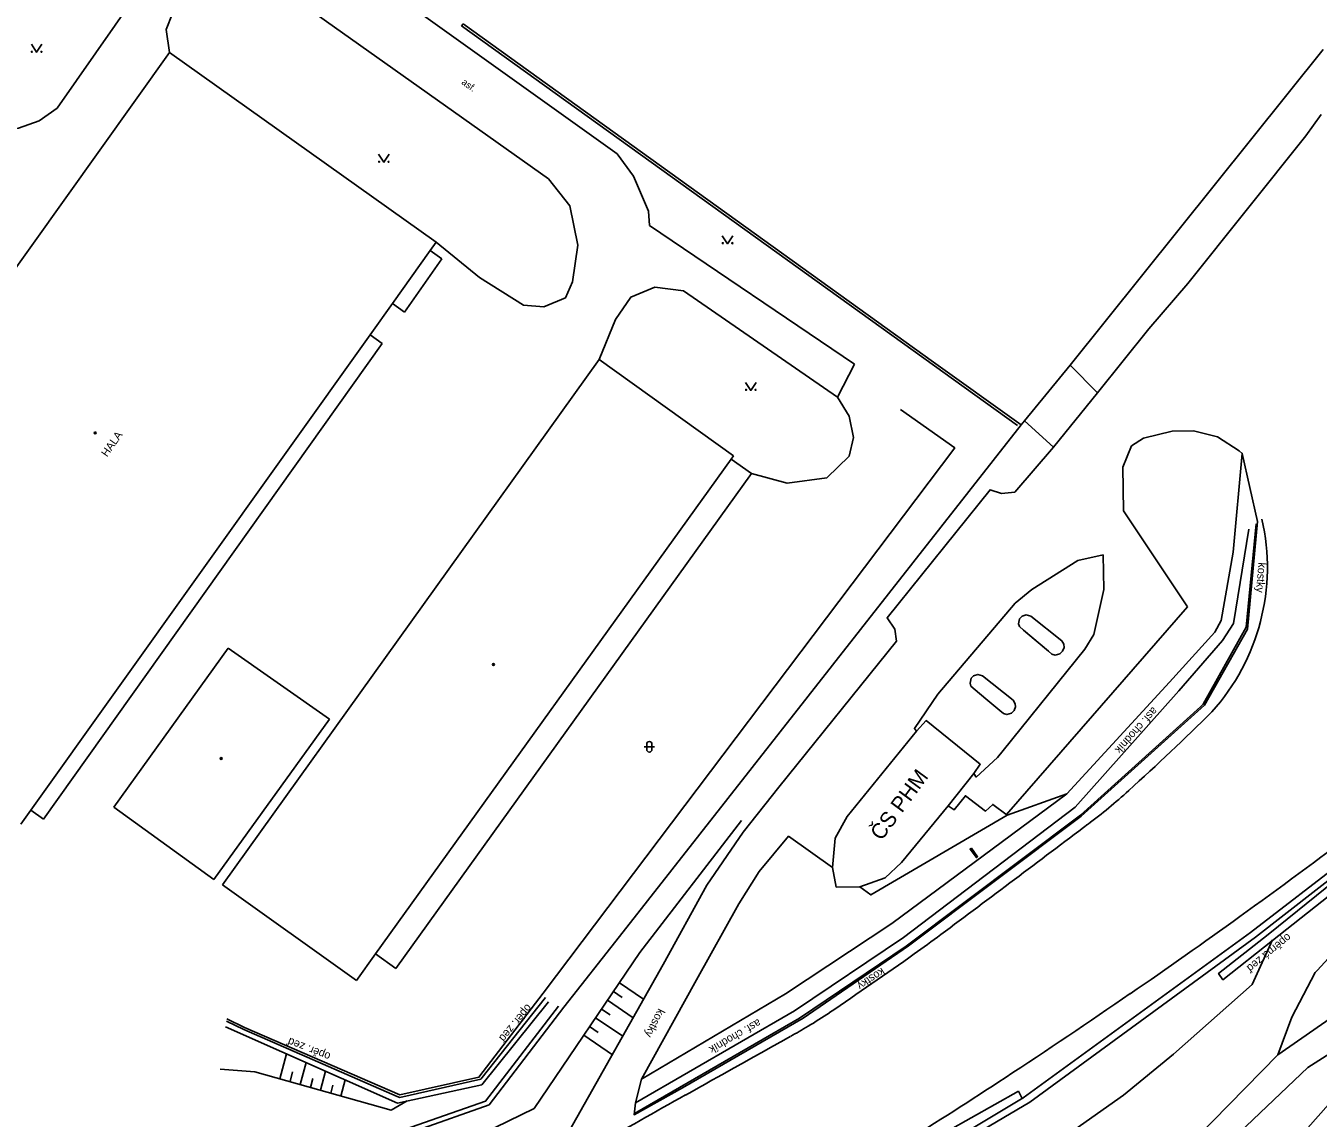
# Model space of a CAD drawing. Extents: x -595546 to -593986, y -1160845 to -1159202.
# Drawn here: x -595237.2 to -595115, y -1159664 to -1159560.6 of the extents above; entities that cross this region are included whole.
import ezdxf

# ---------------------------------------------------------------- set-up
doc = ezdxf.new("R2010")
doc.units = 0
for name, color, linetype in [('DOP - rozhrani ploch obecne', 7, 'Continuous'), ('Level 36', 7, 'Continuous'), ('Level 39', 7, 'Continuous'), ('TM - budovy zdene_ betonove - VP', 7, 'Continuous'), ('TM - DSPS - pomocna konstrukcni linie', 7, 'Continuous'), ('TM - komunikace - VP', 7, 'Continuous'), ('TM - letecke snimky - pomocna linie', 7, 'Continuous'), ('TM - plot drateny_ kovovy - VP', 7, 'Continuous'), ('TM - podezdivka plotu - VP', 7, 'Continuous'), ('TM - pomocna konstrukcni linie', 7, 'Continuous'), ('TM - popis objektu', 7, 'Continuous'), ('TM - popis povrchu', 7, 'Continuous'), ('TM - rozhrani ploch obecne - VN', 7, 'Continuous'), ('TM - rozhrani ploch obecne - VP', 7, 'Continuous'), ('Z-KRESBA', 7, 'Continuous'), ('Z-POPIS', 7, 'Continuous'), ('Z-SRAFY', 7, 'Continuous')]:
    doc.layers.add(name, color=color, linetype=linetype)

msp = doc.modelspace()

# ---------------------------------------------------------------- linework, layer by layer
at = {"layer": 'DOP - rozhrani ploch obecne'}
msp.add_lwpolyline([(-595143.59, -1159691.96), (-595130.05, -1159680.82), (-595112.27, -1159660.74), (-595100.35, -1159656.77), (-595074.3, -1159644.45), (-595063.72, -1159634.66), (-595055.98, -1159629.78), (-595041.8, -1159627.05)], dxfattribs=at)
at = {"layer": 'Level 36'}
for p, q in [((-595178.73, -1159628.81), (-595177.73, -1159628.81)), ((-595178.48, -1159628.56), (-595178.48, -1159629.06)), ((-595177.98, -1159628.56), (-595177.98, -1159629.06))]:
    msp.add_line(p, q, dxfattribs=at)
for points in [[(-595236.7, -1159562.33), (-595236.2, -1159563.08), (-595235.7, -1159562.33)], [(-595203.85, -1159572.74), (-595203.35, -1159573.49), (-595202.85, -1159572.74)], [(-595171.33, -1159580.45), (-595170.83, -1159581.2), (-595170.33, -1159580.45)], [(-595169.13, -1159594.33), (-595168.63, -1159595.08), (-595168.13, -1159594.33)]]:
    msp.add_lwpolyline(points, dxfattribs=at)
for centre in [(-595236.65, -1159563.03), (-595235.75, -1159563.03), (-595203.8, -1159573.44), (-595202.9, -1159573.44), (-595171.28, -1159581.15), (-595170.38, -1159581.15), (-595169.08, -1159595.03), (-595168.18, -1159595.03)]:
    msp.add_circle(centre, 0.05, dxfattribs=at)
for centre, start, end in [((-595178.23, -1159628.56), 0, 180), ((-595178.23, -1159629.06), 180, 0)]:
    msp.add_arc(centre, 0.25, start, end, dxfattribs=at)
at = {"layer": 'Level 39'}
for centre, radius in [((-595230.66, -1159599.11), 0.09), ((-595230.66, -1159599.11), 0.0398), ((-595192.98, -1159621.02), 0.09), ((-595192.98, -1159621.02), 0.0398), ((-595218.74, -1159629.92), 0.09), ((-595218.74, -1159629.92), 0.0398)]:
    msp.add_circle(centre, radius, dxfattribs=at)
at = {"layer": 'TM - budovy zdene_ betonove - VP'}
for points in [[(-595262.9, -1159618.12), (-595223.62, -1159563.09)], [(-595223.62, -1159563.09), (-595198.39, -1159581.05)], [(-595198.96, -1159581.85), (-595202.53, -1159586.85)], [(-595198.39, -1159581.05), (-595198.96, -1159581.85)], [(-595202.53, -1159586.85), (-595204.65, -1159589.82)], [(-595204.65, -1159589.82), (-595236.75, -1159634.8)], [(-595218.62, -1159641.87), (-595182.97, -1159592.15)], [(-595182.97, -1159592.15), (-595170.27, -1159601.27)], [(-595170.27, -1159601.27), (-595170.49, -1159601.58)], [(-595170.49, -1159601.58), (-595168.56, -1159602.96)], [(-595168.56, -1159602.96), (-595202.23, -1159649.78)], [(-595152.96, -1159627.32), (-595153.15, -1159627.09), (-595150.94, -1159623.82), (-595143.62, -1159615.23), (-595142.05, -1159613.93), (-595137.69, -1159611.19), (-595135.3, -1159610.65), (-595135.23, -1159613.94), (-595136.17, -1159618.19), (-595137.02, -1159619.58), (-595144.76, -1159629.17), (-595145.28, -1159629.84), (-595147.31, -1159631.68), (-595147.52, -1159631.34)], [(-595228.91, -1159634.52), (-595218.07, -1159619.48)], [(-595218.07, -1159619.48), (-595208.49, -1159626.2)], [(-595208.49, -1159626.2), (-595219.42, -1159641.36)], [(-595153.15, -1159627.09), (-595152.96, -1159627.32)], [(-595219.42, -1159641.36), (-595228.91, -1159634.52)], [(-595236.75, -1159634.8), (-595237.69, -1159636.12)], [(-595205.94, -1159650.93), (-595218.62, -1159641.87)], [(-595204.13, -1159648.42), (-595205.94, -1159650.93)], [(-595202.23, -1159649.78), (-595204.13, -1159648.42)]]:
    msp.add_lwpolyline(points, dxfattribs=at)
for points in [[(-595142.14, -1159616.46), (-595142.58, -1159616.33), (-595142.97, -1159616.46), (-595143.21, -1159616.7), (-595143.21, -1159616.7), (-595143.3, -1159617.17), (-595143.22, -1159617.43), (-595142.84, -1159617.78), (-595141.81, -1159618.64), (-595140.48, -1159619.75), (-595140.16, -1159620.04), (-595139.83, -1159620.13), (-595139.39, -1159620.01), (-595139.13, -1159619.76), (-595139.13, -1159619.76), (-595139, -1159619.4), (-595139.03, -1159619.1), (-595139.22, -1159618.77)], [(-595146.72, -1159622.09), (-595147.16, -1159621.96), (-595147.55, -1159622.09), (-595147.79, -1159622.33), (-595147.79, -1159622.33), (-595147.88, -1159622.8), (-595147.8, -1159623.06), (-595147.42, -1159623.41), (-595146.39, -1159624.27), (-595145.06, -1159625.38), (-595144.74, -1159625.67), (-595144.41, -1159625.76), (-595143.97, -1159625.64), (-595143.71, -1159625.39), (-595143.71, -1159625.39), (-595143.58, -1159625.03), (-595143.61, -1159624.73), (-595143.8, -1159624.4)], [(-595160.55, -1159642.11), (-595160.91, -1159640.24), (-595160.66, -1159637.46), (-595159.52, -1159635.42), (-595152.96, -1159627.32), (-595152.04, -1159626.33), (-595146.92, -1159630.46), (-595147.52, -1159631.34), (-595149.97, -1159634.4), (-595154.38, -1159639.75), (-595155.93, -1159641.21), (-595158.32, -1159642.08)]]:
    msp.add_lwpolyline(points, close=True, dxfattribs=at)
at = {"layer": 'TM - DSPS - pomocna konstrukcni linie'}
msp.add_lwpolyline([(-595158.83, -1159592.6), (-595160.43, -1159595.73)], dxfattribs=at)
at = {"layer": 'TM - komunikace - VP'}
for p, q in [((-595127.27, -1159584.98), (-595130.96, -1159589.24)), ((-595130.96, -1159589.24), (-595135.83, -1159595.32)), ((-595127.32, -1159615.58), (-595144.44, -1159635.22)), ((-595169.36, -1159636.88), (-595165.99, -1159632.63)), ((-595175.1, -1159661.08), (-595163.69, -1159654.49))]:
    msp.add_line(p, q, dxfattribs=at)
for points in [[(-595114.66, -1159568.97), (-595116.12, -1159571)], [(-595116.12, -1159571), (-595127.27, -1159584.98)], [(-595139.98, -1159600.46), (-595135.83, -1159595.32), (-595138.43, -1159592.69), (-595142.73, -1159597.95)], [(-595143.04, -1159598.34), (-595142.73, -1159597.95), (-595139.98, -1159600.46), (-595143.66, -1159604.72), (-595144.9, -1159604.84), (-595146, -1159604.49), (-595155.74, -1159616.61), (-595155, -1159617.68), (-595154.86, -1159618.81), (-595165.99, -1159632.63)], [(-595128.77, -1159598.94), (-595131.47, -1159599.59), (-595132.6, -1159600.34), (-595133.44, -1159602.35), (-595133.36, -1159606.48), (-595127.32, -1159615.58), (-595127.32, -1159615.58), (-595127.32, -1159615.58), (-595127.32, -1159615.58), (-595127.32, -1159615.58), (-595127.32, -1159615.58)], [(-595122.13, -1159601.05), (-595122.43, -1159600.81), (-595124.47, -1159599.47), (-595126.75, -1159598.92), (-595128.77, -1159598.94)], [(-595122.13, -1159601.05), (-595122.13, -1159601.05), (-595122.13, -1159601.05), (-595122.13, -1159601.05), (-595122.13, -1159601.05), (-595120.7, -1159607.48)], [(-595163.69, -1159654.49), (-595153.71, -1159647.65), (-595137.37, -1159635.38), (-595125.72, -1159624.88), (-595121.63, -1159617.68), (-595120.7, -1159607.48)], [(-595149.97, -1159634.4), (-595149.38, -1159634.77), (-595148.32, -1159633.44), (-595146.43, -1159634.9), (-595145.74, -1159634.26), (-595144.37, -1159635.27), (-595157.27, -1159642.83), (-595158.32, -1159642.08)], [(-595189.54, -1159669.2), (-595188.3, -1159668.5), (-595187.34, -1159667.42), (-595185.77, -1159665.12), (-595176.92, -1159649.4), (-595172.8, -1159641.91), (-595169.36, -1159636.88)], [(-595160.91, -1159640.24), (-595165.06, -1159637.28), (-595167.85, -1159640.62)], [(-595167.85, -1159640.62), (-595169.76, -1159643.68), (-595173.76, -1159650.87), (-595178.97, -1159660.28), (-595179.55, -1159662.52)], [(-595175.1, -1159661.08), (-595179.67, -1159663.64), (-595179.55, -1159662.52)]]:
    msp.add_lwpolyline(points, dxfattribs=at)
for centre, radius, start, end in [((-595140.18, -1159611.84), 20.42, 318.0203, 12.9632), ((-595308.76, -1159439.06), 261.78, 312.2104, 314.5851), ((-595170.17, -1159591.85), 55.5, 307.0516, 312.2104), ((-597184.34, -1156923.96), 3398.32, 306.75821, 307.05161), ((-595439.13, -1159205.69), 541.51, 305.8012, 307.2622), ((-595446.87, -1159194.96), 554.74, 304.4921, 305.8012), ((-595215.94, -1159559.17), 109.11, 305.1207, 306.7582), ((-595518.09, -1159129.59), 634.31, 304.23909, 305.12072), ((-595531.22, -1159072.19), 703.69, 303.32981, 304.4921), ((-595182.74, -1159622.32), 38.29, 300.65, 304.2391), ((-595198.52, -1159595.69), 69.25, 299.053, 300.65), ((-594000.27, -1161752.69), 2398.23, 119.05299, 119.32435), ((-595374.42, -1159310.62), 418.32, 301.7456, 303.3298), ((-594844.76, -1160249.31), 673.91, 119.32435, 120.16171)]:
    msp.add_arc(centre, radius, start, end, dxfattribs=at)
at = {"layer": 'TM - letecke snimky - pomocna linie'}
for points in [[(-595229.18, -1159538.44), (-595181.26, -1159572.7), (-595179.74, -1159574.82), (-595178.3, -1159578.12), (-595178.21, -1159579.48)], [(-595232.68, -1159543.11), (-595224.78, -1159548.66), (-595224.02, -1159550.44), (-595224.19, -1159552.98), (-595225.12, -1159555.26), (-595234.26, -1159568.38), (-595235.96, -1159569.57), (-595237.9, -1159570.25), (-595239.68, -1159570.33), (-595245.76, -1159568.5), (-595250.75, -1159568.12)], [(-595198.39, -1159581.05), (-595194.3, -1159584.39), (-595190.15, -1159587.01), (-595188.2, -1159587.18), (-595186.17, -1159586.33), (-595185.5, -1159584.81), (-595184.99, -1159581.34), (-595185.75, -1159577.61), (-595187.78, -1159575.07), (-595213.77, -1159556.62), (-595215.47, -1159555.77), (-595218.94, -1159555.94), (-595221.65, -1159557.29), (-595223.34, -1159559.41), (-595223.93, -1159560.93), (-595223.62, -1159563.09)], [(-595178.21, -1159579.48), (-595158.83, -1159592.6)], [(-595160.43, -1159595.73), (-595175, -1159585.66), (-595177.71, -1159585.32), (-595179.99, -1159586.25), (-595181.43, -1159588.37), (-595182.97, -1159592.15)], [(-595168.56, -1159602.96), (-595165.18, -1159603.86), (-595161.45, -1159603.35), (-595159.33, -1159601.32), (-595158.91, -1159599.54), (-595159.33, -1159597.51), (-595160.43, -1159595.73)]]:
    msp.add_lwpolyline(points, dxfattribs=at)
at = {"layer": 'TM - plot drateny_ kovovy - VP'}
for points in [[(-595195.86, -1159560.39), (-595196, -1159560.59)], [(-595196, -1159560.59), (-595143.4, -1159598.39)]]:
    msp.add_lwpolyline(points, dxfattribs=at)
at = {"layer": 'TM - podezdivka plotu - VP'}
msp.add_line((-595151.35, -1159592.4), (-595195.86, -1159560.39), dxfattribs=at)
at = {"layer": 'TM - pomocna konstrukcni linie'}
msp.add_lwpolyline([(-595119.29, -1159647.09), (-595121.21, -1159651.32), (-595128.65, -1159657.91), (-595133.38, -1159661.77), (-595142.27, -1159668.07), (-595156.02, -1159676.65), (-595169.12, -1159683.84), (-595175.31, -1159687.44)], dxfattribs=at)
msp.add_lwpolyline([(-595119.29, -1159647.09), (-595121.21, -1159651.32), (-595128.65, -1159657.91), (-595133.38, -1159661.77), (-595142.27, -1159668.07), (-595156.02, -1159676.65), (-595169.12, -1159683.84), (-595175.31, -1159687.44)], dxfattribs=at)
at = {"layer": 'TM - rozhrani ploch obecne - VN'}
for points in [[(-595142.05, -1159613.93), (-595143.62, -1159615.23)], [(-595153.15, -1159627.09), (-595152.96, -1159627.32)]]:
    msp.add_lwpolyline(points, dxfattribs=at)
at = {"layer": 'TM - rozhrani ploch obecne - VP'}
msp.add_line((-595114.47, -1159562.81), (-595138.43, -1159592.69), dxfattribs=at)
for points in [[(-595198.96, -1159581.85), (-595197.85, -1159582.64)], [(-595197.85, -1159582.64), (-595201.38, -1159587.67)], [(-595201.38, -1159587.67), (-595202.53, -1159586.85)], [(-595204.65, -1159589.82), (-595203.52, -1159590.63)], [(-595203.52, -1159590.63), (-595235.56, -1159635.66)], [(-595170.49, -1159601.58), (-595204.13, -1159648.42)], [(-595142.14, -1159616.46), (-595139.22, -1159618.77)], [(-595140.48, -1159619.75), (-595142.84, -1159617.78)], [(-595235.56, -1159635.66), (-595236.75, -1159634.8)]]:
    msp.add_lwpolyline(points, dxfattribs=at)
at = {"layer": 'Z-KRESBA'}
for p, q in [((-595122.99, -1159610.38), (-595122.13, -1159601.05)), ((-595115.05, -1159649.99), (-595096.17, -1159629.35)), ((-595121.36, -1159646.4), (-595101.29, -1159630.91)), ((-595120.88, -1159646.84), (-595101.19, -1159631.46)), ((-595144.37, -1159635.27), (-595138.74, -1159633.26)), ((-595186.32, -1159653.44), (-595181.05, -1159646.75)), ((-595142.86, -1159662.03), (-595121.36, -1159646.4)), ((-595142.24, -1159662.45), (-595120.88, -1159646.84)), ((-595115.05, -1159649.99), (-595115.24, -1159650.18)), ((-595118.78, -1159657.97), (-595112.37, -1159653.51)), ((-595202.05, -1159662.53), (-595218.32, -1159655.3)), ((-595216.6, -1159655.58), (-595218.25, -1159654.78)), ((-595202.1, -1159661.92), (-595216.6, -1159655.58)), ((-595143.31, -1159661.4), (-595142.93, -1159662.15))]:
    msp.add_line(p, q, dxfattribs=at)
for points in [[(-595151.35, -1159592.4), (-595143.04, -1159598.34), (-595181.05, -1159646.75)], [(-595154.47, -1159596.89), (-595149.34, -1159600.52), (-595188.28, -1159652.14)], [(-595151.1, -1159693.22), (-595134.79, -1159678.64), (-595125.65, -1159668.4), (-595115.92, -1159659.16), (-595099.8, -1159648.88), (-595078.66, -1159635.36), (-595067.22, -1159626.22), (-595049.26, -1159611.12), (-595046.65, -1159608.74), (-595032.6, -1159598.47)], [(-595120.83, -1159607.71), (-595121.75, -1159617.5), (-595125.82, -1159624.78), (-595126.1, -1159625.04)], [(-595179.55, -1159662.52), (-595164.51, -1159653.79), (-595154.19, -1159646.86), (-595137.93, -1159634.54), (-595128.15, -1159623.53), (-595123.99, -1159618.76), (-595122.97, -1159617.13), (-595121.51, -1159608.23)], [(-595122.99, -1159610.38), (-595124.13, -1159616.85), (-595124.72, -1159617.95), (-595129.03, -1159622.69), (-595138.74, -1159633.26), (-595155.28, -1159645.55), (-595165.34, -1159652.19), (-595178.97, -1159660.28)], [(-595126.1, -1159625.04), (-595137.44, -1159635.28), (-595153.94, -1159647.67), (-595164.01, -1159654.48), (-595179.64, -1159663.51)], [(-595119.68, -1159646.57), (-595097.13, -1159628.38), (-595096.55, -1159629.17), (-595119.26, -1159647.15)], [(-595189.13, -1159663.04), (-595179.13, -1159648.28), (-595169.5, -1159635.79)], [(-595119.68, -1159646.57), (-595124.38, -1159650.26), (-595123.97, -1159650.86), (-595119.26, -1159647.15)], [(-595115.24, -1159650.18), (-595117.44, -1159654.39), (-595118.78, -1159657.97), (-595126.46, -1159665.82), (-595136.57, -1159676.28), (-595152.39, -1159690.65)], [(-595218.22, -1159654.56), (-595216.53, -1159655.37), (-595201.84, -1159661.75), (-595194.36, -1159660.08), (-595188.28, -1159652.14)], [(-595202.1, -1159661.92), (-595201.85, -1159662.01), (-595194.18, -1159660.27), (-595188.06, -1159652.54)], [(-595202.05, -1159662.53), (-595194.09, -1159660.81), (-595187.78, -1159652.94)], [(-595219.79, -1159670.12), (-595218.33, -1159670.87), (-595218.33, -1159670.87), (-595209.15, -1159667.75), (-595193.72, -1159662.36), (-595186.82, -1159653.36)], [(-595200.15, -1159665.09), (-595193.39, -1159662.71), (-595186.32, -1159653.44)], [(-595218.84, -1159659.32), (-595215.55, -1159659.56), (-595202.65, -1159663.2), (-595201.15, -1159662.33)], [(-595166.48, -1159675.55), (-595152.25, -1159666.45), (-595143.31, -1159661.4)], [(-595190.12, -1159688.78), (-595166.16, -1159676), (-595142.86, -1159662.03)], [(-595142.24, -1159662.45), (-595165.92, -1159676.41), (-595189.84, -1159689.37)], [(-595220.11, -1159676.02), (-595198.89, -1159667.8), (-595189.13, -1159663.04)]]:
    msp.add_lwpolyline(points, dxfattribs=at)
msp.add_lwpolyline([(-595147.76, -1159638.41), (-595147.17, -1159639.21), (-595147.29, -1159639.3), (-595147.88, -1159638.49)], close=True, dxfattribs=at)
at = {"layer": 'Z-SRAFY'}
for p, q in [((-595178.78, -1159652.7), (-595181.07, -1159651.15)), ((-595179.76, -1159654.45), (-595182.19, -1159652.8)), ((-595180.81, -1159652.53), (-595181.63, -1159651.97)), ((-595181.93, -1159654.19), (-595182.75, -1159653.63)), ((-595183.06, -1159655.84), (-595183.88, -1159655.28)), ((-595180.75, -1159656.2), (-595183.32, -1159654.46)), ((-595181.73, -1159657.95), (-595184.44, -1159656.11)), ((-595212.57, -1159657.86), (-595213.18, -1159660.23)), ((-595210.71, -1159658.68), (-595211.26, -1159660.77)), ((-595211.98, -1159659.57), (-595212.22, -1159660.5)), ((-595210.08, -1159660.2), (-595210.3, -1159661.04)), ((-595208.86, -1159659.5), (-595209.33, -1159661.31)), ((-595208.18, -1159660.84), (-595208.37, -1159661.59)), ((-595207.01, -1159660.33), (-595207.41, -1159661.86))]:
    msp.add_line(p, q, dxfattribs=at)

# ---------------------------------------------------------------- texts
at = {"layer": 'TM - popis objektu'}
msp.add_text('HALA', height=0.75, rotation=54.93, dxfattribs=at).set_placement((-595229.54, -1159601.43))
at = {"layer": 'TM - popis povrchu'}
msp.add_text('asf.', height=0.65, rotation=324, dxfattribs=at).set_placement((-595196.06, -1159566.04))
at = {"layer": 'Z-POPIS'}
for s, height, rotation, p in [('kostky', 0.757, 265.2882, (-595120.6, -1159611.34)), ('asf. chodník', 0.757, 228.1804, (-595130.6, -1159624.99)), ('ČS PHM', 1.465, 53.7027, (-595156.27, -1159637.78)), ('opěrná zeď', 0.757, 219.2446, (-595117.86, -1159646.42)), ('kostky', 0.757, 213.2491, (-595156.25, -1159649.68)), ('opěr. zeď', 0.757, 230.4613, (-595189.82, -1159653.09)), ('kostky', 0.757, 243.1007, (-595177.38, -1159653.52)), ('asf. chodník', 0.757, 209.9801, (-595167.93, -1159654.53)), ('opěr. zeď', 0.757, 158.6944, (-595208.33, -1159657.85))]:
    msp.add_text(s, height=height, rotation=rotation, dxfattribs=at).set_placement(p)

doc.saveas('drawing.dxf')
